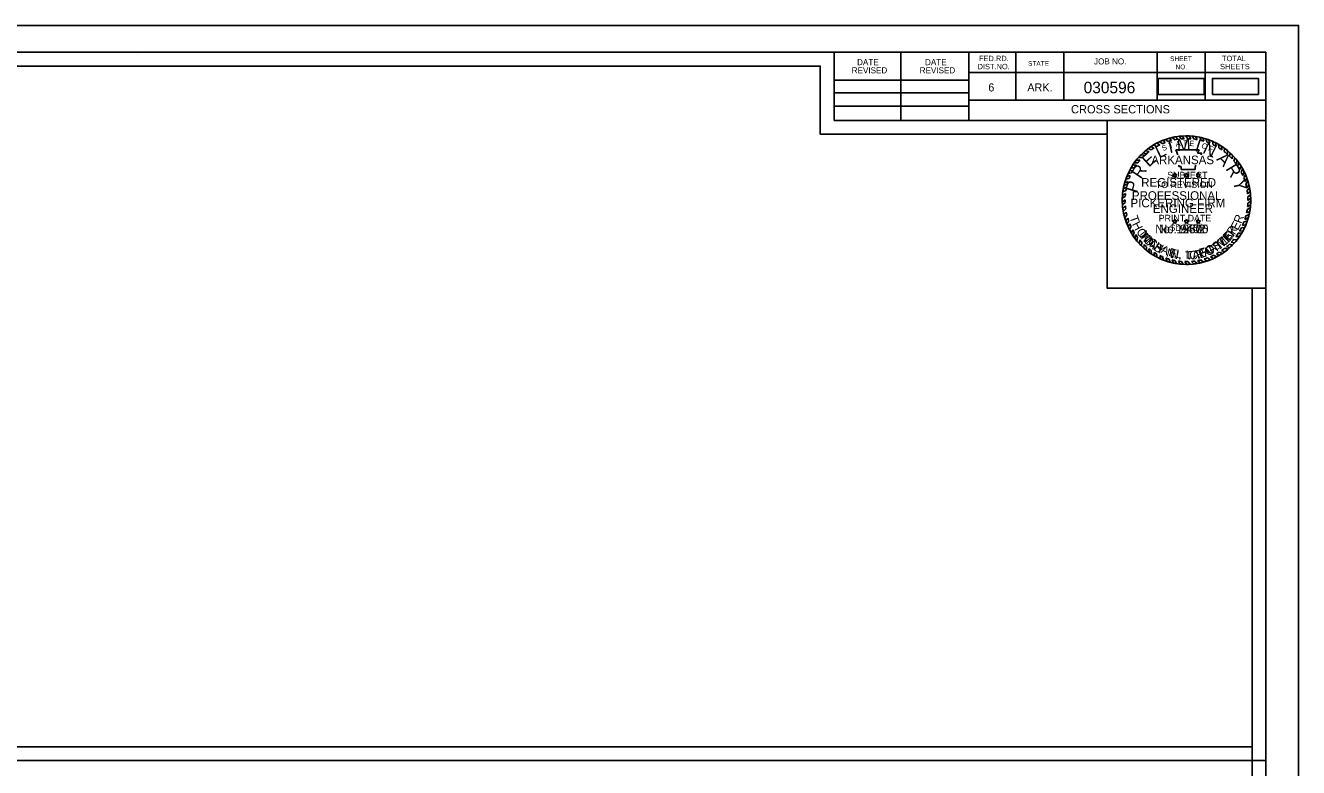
# Model space of a CAD drawing. Extents: x 1368910 to 1369601, y 380116 to 380950.
# Drawn here: x 1369415.8 to 1369600.5, y 380842.8 to 380950.5 of the extents above; entities that cross this region are included whole.
import ezdxf

# ---------------------------------------------------------------- set-up
doc = ezdxf.new("R2010")
doc.units = 0
for name, color, linetype in [('Notes', 7, 'Continuous'), ('R_Border', 7, 'Continuous'), ('R_Border Notes', 7, 'Continuous'), ('R_Border Plan-Plan', 7, 'Continuous'), ('R_No Plot', 7, 'Continuous'), ('STAMP_PE_CRAFTON', 7, 'Continuous'), ('STAMP_PE_FOSTER', 7, 'Continuous'), ('STAMP_PE_SEAL-INFO', 7, 'Continuous'), ('STAMP_PE_TAEGTMEYER', 7, 'Continuous'), ('STAMP_PE_TXT', 7, 'Continuous'), ('STAMP_PRELIMINARY', 7, 'Continuous')]:
    doc.layers.add(name, color=color, linetype=linetype)

msp = doc.modelspace()

# ---------------------------------------------------------------- linework, layer by layer
at = {"layer": 'Notes'}
for points in [[(1369580.16, 380940.46), (1369586.84, 380940.46), (1369586.84, 380942.77), (1369580.16, 380942.77)], [(1369588.03, 380940.46), (1369594.71, 380940.46), (1369594.71, 380942.77), (1369588.03, 380942.77)]]:
    msp.add_lwpolyline(points, close=True, dxfattribs=at)
at = {"layer": 'R_Border'}
for p, q in [((1369279.59, 380946.56), (1369595.77, 380946.56)), ((1369432.11, 380946.3), (1369432.11, 380946.3)), ((1369432.11, 380946.3), (1369432.11, 380946.3)), ((1369533.13, 380936.68), (1369533.13, 380946.56)), ((1369542.81, 380936.68), (1369542.81, 380946.56)), ((1369552.67, 380946.56), (1369552.67, 380936.68)), ((1369559.51, 380946.56), (1369559.51, 380939.62)), ((1369566.45, 380946.56), (1369566.45, 380939.62)), ((1369580.03, 380946.56), (1369580.03, 380939.62)), ((1369586.97, 380946.56), (1369586.97, 380939.62)), ((1369595.77, 380741.1), (1369595.77, 380946.56)), ((1369595.77, 380943.62), (1369552.67, 380943.62)), ((1369595.77, 380943.64), (1369595.77, 380943.64)), ((1369533.13, 380942.54), (1369552.67, 380942.54)), ((1369533.13, 380940.68), (1369552.67, 380940.68)), ((1369533.13, 380938.74), (1369552.67, 380938.74)), ((1369595.77, 380939.62), (1369552.67, 380939.62)), ((1369555.63, 380939.62), (1369595.77, 380939.62)), ((1369595.77, 380936.68), (1369533.13, 380936.68))]:
    msp.add_line(p, q, dxfattribs=at)
at = {"layer": 'R_Border Plan-Plan'}
msp.add_line((1369279.59, 380843.83), (1369595.77, 380843.83), dxfattribs=at)
at = {"layer": 'R_No Plot'}
for points in [[(1369267.18, 380950.45), (1369600.52, 380950.45), (1369600.52, 380737.11), (1369267.18, 380737.11)], [(1369593.77, 380845.83), (1369281.59, 380845.83), (1369281.59, 380944.56), (1369531.13, 380944.56), (1369531.13, 380934.68), (1369548.67, 380934.68), (1369572.77, 380934.68), (1369572.77, 380912.34), (1369593.77, 380912.34)], [(1369281.59, 380944.56), (1369531.13, 380944.56), (1369531.13, 380934.68), (1369548.67, 380934.68), (1369572.77, 380934.68), (1369572.77, 380912.34), (1369593.77, 380912.34), (1369593.77, 380743.1), (1369281.59, 380743.1)], [(1369572.77, 380936.68), (1369595.77, 380936.68), (1369595.77, 380912.34), (1369572.77, 380912.34)]]:
    msp.add_lwpolyline(points, close=True, dxfattribs=at)
at = {"layer": 'STAMP_PE_SEAL-INFO'}
for p, q in [((1369582.21, 380934.21), (1369582.56, 380933.87)), ((1369582.69, 380934.31), (1369582.99, 380933.94)), ((1369583.21, 380934.38), (1369583.49, 380934)), ((1369583.94, 380934.03), (1369583.63, 380934.42)), ((1369584.44, 380934.03), (1369584.16, 380934.44)), ((1369584.9, 380934.01), (1369584.64, 380934.43)), ((1369585.4, 380933.96), (1369585.11, 380934.4)), ((1369585.83, 380933.9), (1369585.57, 380934.35)), ((1369586.39, 380933.78), (1369586.22, 380934.24)), ((1369578.69, 380932.62), (1369579.14, 380932.41)), ((1369579.11, 380932.88), (1369579.55, 380932.68)), ((1369579.49, 380933.13), (1369579.93, 380932.9)), ((1369579.94, 380933.38), (1369580.41, 380933.15)), ((1369580.37, 380933.59), (1369580.76, 380933.31)), ((1369580.88, 380933.8), (1369581.18, 380933.48)), ((1369581.23, 380933.93), (1369581.61, 380933.63)), ((1369581.82, 380934.11), (1369582.11, 380933.77)), ((1369582.74, 380932.41), (1369586.09, 380932.41)), ((1369582.86, 380932.1), (1369582.74, 380932.41)), ((1369586.09, 380932.41), (1369585.86, 380931.92)), ((1369586.79, 380933.67), (1369586.63, 380934.14)), ((1369587.24, 380933.52), (1369587.1, 380934)), ((1369587.66, 380933.36), (1369587.52, 380933.86)), ((1369588.12, 380933.16), (1369588.02, 380933.65)), ((1369588.57, 380932.93), (1369588.48, 380933.44)), ((1369588.96, 380932.7), (1369588.92, 380933.2)), ((1369589.39, 380932.41), (1369589.36, 380932.93)), ((1369589.75, 380932.15), (1369589.79, 380932.63)), ((1369576.69, 380930.54), (1369577.19, 380930.53)), ((1369576.96, 380930.91), (1369577.51, 380930.93)), ((1369577.31, 380931.32), (1369577.83, 380931.28)), ((1369577.63, 380931.67), (1369578.18, 380931.62)), ((1369577.97, 380931.99), (1369578.43, 380931.85)), ((1369578.31, 380932.29), (1369578.84, 380932.19)), ((1369582.97, 380931.81), (1369582.86, 380932.1)), ((1369582.98, 380931.69), (1369582.97, 380931.81)), ((1369585.86, 380931.92), (1369586.49, 380931.92)), ((1369586.49, 380931.92), (1369586.35, 380931.69)), ((1369590.2, 380931.77), (1369590.22, 380932.3)), ((1369590.51, 380931.48), (1369590.58, 380931.98)), ((1369590.87, 380931.11), (1369590.94, 380931.64)), ((1369591.14, 380930.79), (1369591.28, 380931.26)), ((1369591.47, 380930.38), (1369591.6, 380930.87)), ((1369591.69, 380930.06), (1369591.87, 380930.52)), ((1369575.6, 380928.55), (1369576.11, 380928.7)), ((1369575.79, 380928.98), (1369576.29, 380929.09)), ((1369575.97, 380929.37), (1369576.47, 380929.44)), ((1369576.2, 380929.79), (1369576.69, 380929.81)), ((1369576.45, 380930.2), (1369576.97, 380930.23)), ((1369583.17, 380929.98), (1369583.14, 380930.2)), ((1369583.48, 380929.98), (1369583.17, 380929.98)), ((1369583.48, 380929.55), (1369583.48, 380929.98)), ((1369585.51, 380929.55), (1369583.48, 380929.55)), ((1369585.53, 380929.89), (1369585.51, 380929.55)), ((1369585.6, 380930.2), (1369585.53, 380929.89)), ((1369592, 380929.56), (1369592.18, 380930.05)), ((1369592.2, 380929.2), (1369592.42, 380929.64)), ((1369592.43, 380928.71), (1369592.65, 380929.2)), ((1369592.57, 380928.38), (1369592.83, 380928.81)), ((1369575.55, 380926.99), (1369575.09, 380926.74)), ((1369575.19, 380927.23), (1369575.66, 380927.43)), ((1369575.29, 380927.64), (1369575.77, 380927.81)), ((1369575.45, 380928.14), (1369575.94, 380928.28)), ((1369592.76, 380927.83), (1369593.03, 380928.3)), ((1369592.87, 380927.46), (1369593.16, 380927.91)), ((1369593, 380926.9), (1369593.32, 380927.35)), ((1369593.07, 380926.52), (1369593.43, 380926.88)), ((1369575.37, 380925.67), (1369574.95, 380925.41)), ((1369575.36, 380925.17), (1369574.95, 380924.84)), ((1369575.41, 380926.09), (1369574.97, 380925.81)), ((1369575.47, 380926.53), (1369575.02, 380926.31)), ((1369593.14, 380926.01), (1369593.51, 380926.35)), ((1369593.17, 380925.6), (1369593.56, 380925.89)), ((1369593.18, 380925.08), (1369593.59, 380925.4)), ((1369575.36, 380924.77), (1369574.97, 380924.44)), ((1369575.4, 380924.27), (1369575.03, 380923.92)), ((1369575.45, 380923.84), (1369575.09, 380923.47)), ((1369575.53, 380923.38), (1369575.19, 380923.02)), ((1369592.99, 380923.28), (1369593.45, 380923.47)), ((1369593.08, 380923.78), (1369593.52, 380924)), ((1369593.13, 380924.17), (1369593.57, 380924.42)), ((1369593.17, 380924.67), (1369593.59, 380924.95)), ((1369575.62, 380922.97), (1369575.31, 380922.55)), ((1369575.74, 380922.52), (1369575.45, 380922.1)), ((1369575.89, 380922.09), (1369575.6, 380921.68)), ((1369576.05, 380921.67), (1369575.79, 380921.25)), ((1369576.22, 380921.28), (1369576, 380920.82)), ((1369592.39, 380921.44), (1369592.88, 380921.53)), ((1369592.6, 380921.95), (1369593.08, 380922.08)), ((1369592.74, 380922.33), (1369593.23, 380922.53)), ((1369592.88, 380922.83), (1369593.36, 380923.03)), ((1369576.46, 380920.83), (1369576.27, 380920.34)), ((1369576.69, 380920.42), (1369576.51, 380919.95)), ((1369576.9, 380920.11), (1369576.79, 380919.56)), ((1369577.18, 380919.72), (1369577.08, 380919.19)), ((1369591.14, 380919.43), (1369591.6, 380919.35)), ((1369591.44, 380919.83), (1369591.95, 380919.83)), ((1369591.78, 380920.32), (1369592.26, 380920.32)), ((1369591.95, 380920.6), (1369592.46, 380920.66)), ((1369592.23, 380921.1), (1369592.71, 380921.17)), ((1369577.48, 380919.34), (1369577.39, 380918.82)), ((1369577.78, 380919.01), (1369577.72, 380918.48)), ((1369578.11, 380918.68), (1369578.08, 380918.15)), ((1369578.45, 380918.37), (1369578.45, 380917.84)), ((1369578.81, 380918.07), (1369578.83, 380917.55)), ((1369579.15, 380917.82), (1369579.18, 380917.31)), ((1369589.36, 380917.8), (1369589.8, 380917.61)), ((1369589.82, 380918.14), (1369590.29, 380918)), ((1369590.09, 380918.37), (1369590.56, 380918.24)), ((1369590.5, 380918.74), (1369590.94, 380918.6)), ((1369590.75, 380919), (1369591.23, 380918.92)), ((1369579.58, 380917.54), (1369579.64, 380917.03)), ((1369579.93, 380917.34), (1369580.02, 380916.82)), ((1369580.41, 380917.09), (1369580.56, 380916.56)), ((1369580.78, 380916.92), (1369580.95, 380916.41)), ((1369581.27, 380916.72), (1369581.48, 380916.22)), ((1369581.68, 380916.59), (1369581.91, 380916.1)), ((1369582.19, 380916.45), (1369582.4, 380915.99)), ((1369582.59, 380916.37), (1369582.83, 380915.91)), ((1369583.09, 380916.28), (1369583.33, 380915.84)), ((1369583.52, 380916.24), (1369583.8, 380915.81)), ((1369584.01, 380916.21), (1369584.31, 380915.8)), ((1369584.47, 380916.21), (1369584.81, 380915.81)), ((1369584.99, 380916.23), (1369585.31, 380915.86)), ((1369585.43, 380916.28), (1369585.8, 380915.92)), ((1369585.87, 380916.35), (1369586.26, 380916.01)), ((1369586.36, 380916.46), (1369586.74, 380916.13)), ((1369586.82, 380916.58), (1369587.24, 380916.28)), ((1369587.32, 380916.74), (1369587.76, 380916.47)), ((1369587.73, 380916.91), (1369588.16, 380916.65)), ((1369588.19, 380917.12), (1369588.68, 380916.9)), ((1369588.6, 380917.33), (1369589.02, 380917.1)), ((1369589.02, 380917.57), (1369589.47, 380917.38))]:
    msp.add_line(p, q, dxfattribs=at)
for radius, start, end in [(9.32, 99.7525, 102.7765), (9.32, 93.9381, 96.5517), (9.32, 87.7298, 90.6707), (9.32, 81.9732, 84.8236), (9.32, 75.3125, 77.9426), (9.32, 123.6199, 126.5906), (8.91, 121.9746, 125.11), (9.32, 117.6544, 120.8099), (8.91, 115.6869, 119.1583), (9.32, 111.3124, 114.7026), (8.91, 110.3086, 113.1659), (9.32, 105.2339, 109.0352), (8.91, 104.0352, 107.3615), (8.91, 98.258, 101.0329), (8.91, 92.1102, 95.0367), (8.91, 85.9628, 88.9097), (8.91, 79.9264, 82.696), (8.91, 73.5575, 76.2314), (9.32, 69.6061, 72.3058), (8.91, 67.6248, 70.504), (9.32, 63.1329, 66.2704), (8.91, 61.1558, 64.3784), (9.32, 56.9003, 60.0942), (8.91, 54.9238, 58.2702), (9.32, 50.3492, 53.7159), (9.32, 141.6056, 144.4486), (8.91, 139.301, 142.5873), (9.32, 135.4021, 138.3031), (8.91, 133.1331, 136.2562), (9.32, 129.7326, 132.5376), (8.91, 127.5297, 130.9683), (8.91, 48.3016, 52.0395), (8.91, 42.2212, 45.5512), (9.32, 44.3405, 47.3929), (8.91, 36.135, 39.5311), (9.32, 38.1247, 41.2316), (9.32, 31.9614, 35.4294), (9.32, 152.864, 155.5189), (8.91, 156.3402, 159.2319), (9.32, 147.0072, 149.899), (8.91, 151.0315, 153.573), (8.91, 145.0197, 148.2104), (8.91, 29.9032, 33.6645), (8.91, 23.7732, 27.2211), (9.32, 25.9391, 29.0125), (9.32, 19.9538, 23.3141), (9.32, 164.3068, 166.894), (9.32, 158.4077, 161.0701), (8.91, 167.9048, 170.9039), (8.91, 162.4331, 165.0013), (8.91, 17.6802, 21.4251), (8.91, 11.5444, 15.2364), (9.32, 13.8421, 17.4447), (9.32, 7.5852, 10.8621), (9.32, 175.7409, 178.2066), (9.32, 170.0003, 172.6878), (8.91, 179.6454, 182.2633), (8.91, 173.73, 176.4734), (8.91, 5.7599, 9.0606), (8.91, 359.7329, 3.0639), (9.32, 1.7215, 4.7268), (9.32, 181.7251, 184.1626), (9.32, 187.4204, 190.1927), (8.91, 185.4539, 188.234), (8.91, 191.2274, 193.9858), (8.91, 348.0778, 351.3435), (8.91, 353.8632, 357.1274), (9.32, 349.8305, 353.0885), (9.32, 355.7156, 358.9569), (9.32, 193.0369, 195.9973), (9.32, 198.8967, 201.6281), (8.91, 196.9675, 199.8353), (8.91, 202.7761, 205.4791), (8.91, 335.6038, 339.1858), (8.91, 341.777, 345.0925), (9.32, 337.3837, 340.9933), (9.32, 343.8925, 347.035), (9.32, 204.5479, 207.4328), (9.32, 210.8636, 213.6571), (8.91, 208.7883, 211.7934), (9.32, 216.6115, 219.491), (8.91, 214.1838, 217.2747), (8.91, 316.6531, 320.3711), (8.91, 323.5851, 327.4407), (8.91, 329.5549, 333.2076), (9.32, 325.4405, 328.9872), (9.32, 331.4037, 334.9332), (9.32, 222.48, 225.3801), (8.91, 220.3909, 223.3056), (9.32, 228.3665, 231.348), (8.91, 226.2494, 229.2407), (8.91, 232.229, 234.9336), (8.91, 304.823, 308.5143), (9.32, 306.3721, 310.208), (8.91, 310.7744, 314.3161), (9.32, 312.4518, 315.6633), (9.32, 318.2846, 321.8043), (9.32, 234.295, 236.9452), (8.91, 238.2223, 240.8353), (9.32, 240.1977, 242.8613), (8.91, 244.3204, 246.9486), (9.32, 246.576, 249.1558), (8.91, 250.3491, 253.1216), (9.32, 252.5967, 255.3252), (8.91, 256.505, 259.1192), (9.32, 258.4433, 261.1398), (8.91, 262.3783, 265.2012), (9.32, 264.1978, 267.1009), (8.91, 268.3215, 271.277), (9.32, 270.2548, 273.3361), (8.91, 274.6157, 277.4486), (9.32, 276.4239, 279.4357), (8.91, 280.3459, 283.5814), (9.32, 282.3199, 285.3702), (8.91, 286.6423, 289.9783), (9.32, 288.5709, 291.9733), (8.91, 292.8745, 296.1185), (9.32, 294.6481, 298.2166), (8.91, 299.0768, 302.1724), (9.32, 300.621, 303.8703)]:
    msp.add_arc((1369584.27, 380925.12), radius, start, end, dxfattribs=at)
at = {"layer": 'STAMP_PE_TXT'}
for p, q in [((1369582.45, 380928.69), (1369582.25, 380928.83)), ((1369582.25, 380928.83), (1369582.5, 380928.83)), ((1369582.37, 380928.46), (1369582.45, 380928.69)), ((1369582.5, 380928.83), (1369582.57, 380929.07)), ((1369582.57, 380929.07), (1369582.65, 380928.83)), ((1369582.65, 380928.83), (1369582.89, 380928.83)), ((1369582.89, 380928.83), (1369582.69, 380928.69)), ((1369582.69, 380928.69), (1369582.77, 380928.46)), ((1369584.15, 380928.69), (1369583.95, 380928.83)), ((1369583.95, 380928.83), (1369584.19, 380928.83)), ((1369584.07, 380928.46), (1369584.15, 380928.69)), ((1369584.19, 380928.83), (1369584.27, 380929.07)), ((1369584.27, 380929.07), (1369584.35, 380928.83)), ((1369584.35, 380928.83), (1369584.59, 380928.83)), ((1369584.59, 380928.83), (1369584.39, 380928.69)), ((1369584.39, 380928.69), (1369584.47, 380928.46)), ((1369585.85, 380928.69), (1369585.65, 380928.83)), ((1369585.65, 380928.83), (1369585.89, 380928.83)), ((1369585.77, 380928.46), (1369585.85, 380928.69)), ((1369585.89, 380928.83), (1369585.97, 380929.07)), ((1369585.97, 380929.07), (1369586.04, 380928.83)), ((1369586.04, 380928.83), (1369586.29, 380928.83)), ((1369586.29, 380928.83), (1369586.09, 380928.69)), ((1369586.09, 380928.69), (1369586.17, 380928.46)), ((1369582.57, 380928.6), (1369582.37, 380928.46)), ((1369582.77, 380928.46), (1369582.57, 380928.6)), ((1369584.27, 380928.6), (1369584.07, 380928.46)), ((1369584.47, 380928.46), (1369584.27, 380928.6)), ((1369585.97, 380928.6), (1369585.77, 380928.46)), ((1369586.17, 380928.46), (1369585.97, 380928.6)), ((1369582.45, 380921.98), (1369582.25, 380922.13)), ((1369582.25, 380922.13), (1369582.5, 380922.13)), ((1369582.37, 380921.75), (1369582.45, 380921.98)), ((1369582.57, 380921.89), (1369582.37, 380921.75)), ((1369582.5, 380922.13), (1369582.57, 380922.36)), ((1369582.57, 380922.36), (1369582.65, 380922.13)), ((1369582.77, 380921.75), (1369582.57, 380921.89)), ((1369582.65, 380922.13), (1369582.89, 380922.13)), ((1369582.89, 380922.13), (1369582.69, 380921.98)), ((1369582.69, 380921.98), (1369582.77, 380921.75)), ((1369584.15, 380921.98), (1369583.95, 380922.13)), ((1369583.95, 380922.13), (1369584.19, 380922.13)), ((1369584.07, 380921.75), (1369584.15, 380921.98)), ((1369584.27, 380921.89), (1369584.07, 380921.75)), ((1369584.19, 380922.13), (1369584.27, 380922.36)), ((1369584.27, 380922.36), (1369584.35, 380922.13)), ((1369584.47, 380921.75), (1369584.27, 380921.89)), ((1369584.35, 380922.13), (1369584.59, 380922.13)), ((1369584.59, 380922.13), (1369584.39, 380921.98)), ((1369584.39, 380921.98), (1369584.47, 380921.75)), ((1369585.85, 380921.98), (1369585.65, 380922.13)), ((1369585.65, 380922.13), (1369585.89, 380922.13)), ((1369585.77, 380921.75), (1369585.85, 380921.98)), ((1369585.97, 380921.89), (1369585.77, 380921.75)), ((1369585.89, 380922.13), (1369585.97, 380922.36)), ((1369585.97, 380922.36), (1369586.04, 380922.13)), ((1369586.17, 380921.75), (1369585.97, 380921.89)), ((1369586.04, 380922.13), (1369586.29, 380922.13)), ((1369586.29, 380922.13), (1369586.09, 380921.98)), ((1369586.09, 380921.98), (1369586.17, 380921.75))]:
    msp.add_line(p, q, dxfattribs=at)
at = {"layer": 'STAMP_PRELIMINARY'}
msp.add_circle((1369584.27, 380925.12), 9.32, dxfattribs=at)

# ---------------------------------------------------------------- texts
at = {"layer": 'R_Border'}
for s, height, p in [('DATE', 0.879, (1369536.47, 380944.69)), ('DATE', 0.879, (1369546.33, 380944.69)), ('FED.RD.', 0.782, (1369554.15, 380945.28)), ('STATE', 0.684, (1369561.27, 380944.6)), ('JOB NO.', 0.879, (1369570.85, 380944.8)), ('SHEET', 0.684, (1369581.89, 380945.28)), ('TOTAL', 0.782, (1369589.41, 380945.28)), ('REVISED', 0.879, (1369535.69, 380943.51)), ('REVISED', 0.879, (1369545.55, 380943.51)), ('DIST.NO.', 0.782, (1369553.95, 380944.1)), ('NO.', 0.684, (1369582.67, 380944.1)), ('SHEETS', 0.782, (1369589.13, 380944.1)), ('6', 1.17, (1369555.51, 380940.88)), ('ARK.', 1.172, (1369561.17, 380940.88))]:
    msp.add_text(s, height=height, dxfattribs=at).set_placement(p)
at = {"layer": 'R_Border Notes'}
for s, height, p in [('030596', 1.68, (1369569.34, 380940.62)), ('CROSS SECTIONS', 1.2, (1369567.51, 380937.7))]:
    msp.add_text(s, height=height, dxfattribs=at).set_placement(p)
at = {"layer": 'STAMP_PE_CRAFTON'}
msp.add_text('No. 12370', height=1.25, dxfattribs=at).set_placement((1369579.73, 380920.32))
for s, rotation, p in [('T', 310.7442, (1369577.24, 380920.02)), ('O', 317.6422, (1369577.9, 380919.21)), ('O', 41.8391, (1369589.71, 380918.36)), ('N', 49.2411, (1369590.55, 380919.14)), ('N', 324.4537, (1369578.75, 380918.42)), ('Y', 331.1686, (1369579.78, 380917.7)), ('N', 347.4752, (1369581.84, 380916.79)), ('C', 6.0117, (1369584.74, 380916.46)), ('R', 14.8189, (1369585.84, 380916.58)), ('A', 20.5125, (1369586.95, 380916.88)), ('F', 28.7821, (1369587.93, 380917.25)), ('T', 34.1136, (1369588.85, 380917.76)), ('.', 356.8926, (1369583.07, 380916.51))]:
    msp.add_text(s, height=1.25, rotation=rotation, dxfattribs=at).set_placement(p)
at = {"layer": 'STAMP_PE_FOSTER'}
msp.add_text('No. 9402', height=1.25, dxfattribs=at).set_placement((1369580.26, 380920.32))
for s, rotation, p in [('R', 54.5031, (1369590.99, 380919.93)), ('M', 308.339, (1369577.39, 380920.14)), ('I', 314.1842, (1369578.18, 380919.2)), ('C', 319.8733, (1369578.54, 380918.85)), ('T', 39.4194, (1369589.41, 380918.36)), ('E', 46.9613, (1369590.27, 380919.11)), ('H', 327.7235, (1369579.47, 380918.11)), ('A', 335.7276, (1369580.45, 380917.53)), ('E', 343.5779, (1369581.59, 380917.06)), ('L', 350.8115, (1369582.64, 380916.78)), ('L', 1.2666, (1369584.18, 380916.63)), ('F', 15.8691, (1369586.3, 380916.87)), ('O', 23.719, (1369587.35, 380917.2)), ('S', 31.7234, (1369588.46, 380917.73)), ('.', 6.8035, (1369585.23, 380916.69))]:
    msp.add_text(s, height=1.2, rotation=rotation, dxfattribs=at).set_placement(p)
at = {"layer": 'STAMP_PE_TAEGTMEYER'}
for s, rotation, p in [('T', 289.646, (1369575.96, 380922.63)), ('H', 296.7339, (1369576.32, 380921.65)), ('Y', 53.9986, (1369591.05, 380919.71)), ('E', 63.0984, (1369591.72, 380920.65)), ('R', 69.57, (1369592.22, 380921.63)), ('O', 303.7708, (1369576.92, 380920.54)), ('M', 314.2033, (1369577.57, 380919.59)), ('M', 39.3, (1369589.27, 380918.02)), ('E', 46.8094, (1369590.31, 380918.9)), ('A', 321.0594, (1369578.53, 380918.62)), ('S', 327.8239, (1369579.36, 380917.98)), ('N', 344.2727, (1369581.26, 380916.97)), ('T', 3.0061, (1369584.13, 380916.44)), ('A', 8.9826, (1369585.18, 380916.5)), ('E', 17.6836, (1369586.22, 380916.65)), ('G', 23.3052, (1369587.27, 380916.98)), ('T', 31.466, (1369588.37, 380917.47)), ('.', 350.6464, (1369582.47, 380916.64))]:
    msp.add_text(s, height=1.25, rotation=rotation, dxfattribs=at).set_placement(p)
msp.add_text('No. 19605', height=1.25, dxfattribs=at).set_placement((1369579.73, 380920.32))
at = {"layer": 'STAMP_PE_TXT'}
for s, rotation, p in [('S', 23.5541, (1369580.87, 380932.22)), ('T', 16.311, (1369581.79, 380932.6)), ('A', 9.0679, (1369582.75, 380932.85)), ('T', 1.8248, (1369583.74, 380932.98)), ('E', 355.2002, (1369584.65, 380932.99)), ('O', 342.2506, (1369586.38, 380932.71)), ('F', 335.0075, (1369587.34, 380932.37))]:
    msp.add_text(s, height=0.781, rotation=rotation, dxfattribs=at).set_placement(p)
for s, p in [('ARKANSAS', (1369579.16, 380930.33)), ('REGISTERED', (1369577.69, 380927.06)), ('PROFESSIONAL', (1369576.34, 380925.16)), ('ENGINEER', (1369579.38, 380923.26))]:
    msp.add_text(s, height=1.25, dxfattribs=at).set_placement(p)
at = {"layer": 'STAMP_PRELIMINARY'}
for s, rotation, p in [('L', 25.513, (1369580.28, 380931.15)), ('I', 12.5248, (1369581.81, 380931.91)), ('M', 3.1074, (1369582.91, 380932.22)), ('I', 342.3164, (1369585.37, 380932.28)), ('N', 333.9382, (1369586.48, 380932.01)), ('E', 42.3578, (1369578.8, 380929.82)), ('A', 315.6579, (1369588.51, 380930.98)), ('R', 56.2292, (1369577.64, 380928.08)), ('R', 301.3831, (1369589.88, 380929.67)), ('P', 73.913, (1369577.09, 380926.06)), ('Y', 283.2593, (1369590.97, 380927.88))]:
    msp.add_text(s, height=1.8, rotation=rotation, dxfattribs=at).set_placement(p)
for s, height, p in [('SUBJECT', 0.96, (1369581.47, 380928.27)), ('TO REVISION', 0.96, (1369579.81, 380926.88)), ('PICKERING FIRM', 1.25, (1369576.14, 380924.08)), ('PRINT DATE', 0.96, (1369580.23, 380922.03)), ('$DATE$', 0.96, (1369581.9, 380920.65))]:
    msp.add_text(s, height=height, dxfattribs=at).set_placement(p)

doc.saveas('drawing.dxf')
